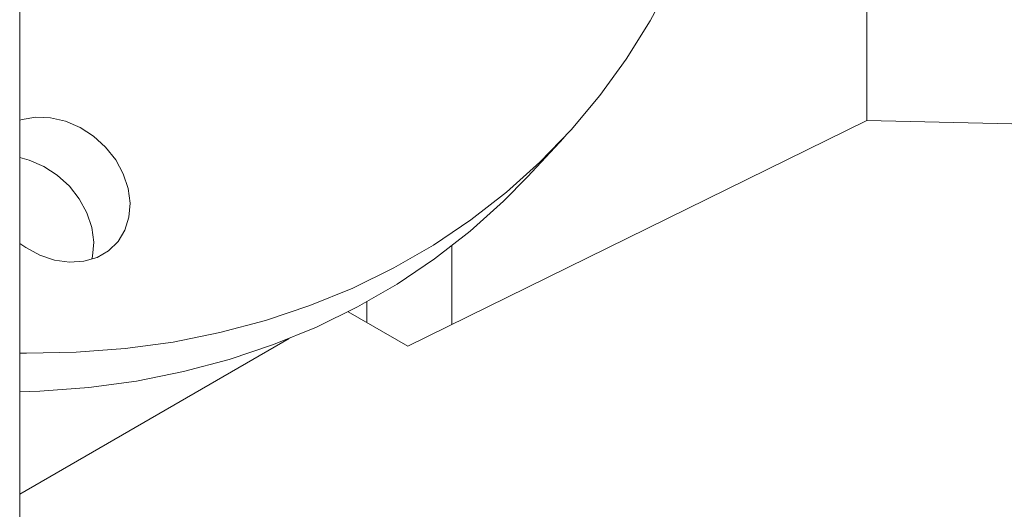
# Model space of a CAD drawing. Header units: millimetres. Extents: x 525 to 29324, y 175 to 20618.
# Tile 476 of 588: x 26055 to 26165, y 12719 to 12774. Entities that reach past the tile are written whole.
import ezdxf

# ---------------------------------------------------------------- set-up
doc = ezdxf.new("R2010")
doc.units = ezdxf.units.MM
doc.linetypes.add('SLD-Continua', pattern=[0])

msp = doc.modelspace()

# ---------------------------------------------------------------- linework, layer by layer
at = {"color": 7, "linetype": 'SLD-Continua', "lineweight": 18, "ltscale": 35}
for p, q in [((26054.99, 12446.91), (26054.99, 13626.82)), ((26149.56, 12762.29), (26149.56, 13276.29)), ((26149.56, 12762.29), (26149.56, 13276.29)), ((26149.56, 12762.29), (26149.56, 13276.29)), ((26149.56, 12762.29), (26149.56, 13276.29)), ((26149.56, 12762.29), (26149.56, 13276.29)), ((26149.56, 12762.29), (26149.56, 13276.29)), ((26149.56, 12762.29), (26149.56, 13276.29)), ((26149.56, 12762.29), (26149.56, 13276.29)), ((26149.56, 12762.29), (26149.56, 13276.29)), ((26149.56, 12762.29), (26149.56, 13276.29)), ((26149.56, 12762.29), (26098.3, 12737.09)), ((26149.56, 12762.29), (26098.3, 12737.09)), ((26149.56, 12762.29), (26098.3, 12737.09)), ((26149.56, 12762.29), (26098.3, 12737.09)), ((26149.56, 12762.29), (26098.3, 12737.09)), ((26149.56, 12762.29), (26098.3, 12737.09)), ((26149.56, 12762.29), (26098.3, 12737.09)), ((26149.56, 12762.29), (26098.3, 12737.09)), ((26149.56, 12762.29), (26098.3, 12737.09)), ((26149.56, 12762.29), (26098.3, 12737.09)), ((26149.56, 12762.29), (26168.54, 12761.85)), ((26149.56, 12762.29), (26168.54, 12761.85)), ((26149.56, 12762.29), (26168.54, 12761.85)), ((26149.56, 12762.29), (26168.54, 12761.85)), ((26149.56, 12762.29), (26168.54, 12761.85)), ((26149.56, 12762.29), (26168.54, 12761.85)), ((26149.56, 12762.29), (26168.54, 12761.85)), ((26149.56, 12762.29), (26168.54, 12761.85)), ((26149.56, 12762.29), (26168.54, 12761.85)), ((26149.56, 12762.29), (26168.54, 12761.85)), ((26111.66, 12755.99), (26115.72, 12760.34)), ((26111.66, 12755.99), (26115.72, 12760.34)), ((26111.66, 12755.99), (26115.72, 12760.34)), ((26111.66, 12755.99), (26115.72, 12760.34)), ((26111.66, 12755.99), (26115.72, 12760.34)), ((26111.66, 12755.99), (26115.72, 12760.34)), ((26111.66, 12755.99), (26115.72, 12760.34)), ((26111.66, 12755.99), (26115.72, 12760.34)), ((26111.66, 12755.99), (26115.72, 12760.34)), ((26111.66, 12755.99), (26115.72, 12760.34)), ((26103.22, 12739.51), (26103.22, 12748.29)), ((26103.22, 12739.51), (26103.22, 12748.29)), ((26103.22, 12739.51), (26103.22, 12748.29)), ((26103.22, 12739.51), (26103.22, 12748.29)), ((26103.22, 12739.51), (26103.22, 12748.29)), ((26103.22, 12739.51), (26103.22, 12748.29)), ((26103.22, 12739.51), (26103.22, 12748.29)), ((26103.22, 12739.51), (26103.22, 12748.29)), ((26103.22, 12739.51), (26103.22, 12748.29)), ((26103.22, 12739.51), (26103.22, 12748.29)), ((26093.73, 12739.73), (26093.73, 12742.04)), ((26093.73, 12739.73), (26093.73, 12742.04)), ((26093.73, 12739.73), (26093.73, 12742.04)), ((26093.73, 12739.73), (26093.73, 12742.04)), ((26093.73, 12739.73), (26093.73, 12742.04)), ((26093.73, 12739.73), (26093.73, 12742.04)), ((26093.73, 12739.73), (26093.73, 12742.04)), ((26093.73, 12739.73), (26093.73, 12742.04)), ((26093.73, 12739.73), (26093.73, 12742.04)), ((26093.73, 12739.73), (26093.73, 12742.04)), ((26098.3, 12737.09), (26091.65, 12740.93)), ((26098.3, 12737.09), (26091.65, 12740.93)), ((26098.3, 12737.09), (26091.65, 12740.93)), ((26098.3, 12737.09), (26091.65, 12740.93)), ((26098.3, 12737.09), (26091.65, 12740.93)), ((26098.3, 12737.09), (26091.65, 12740.93)), ((26098.3, 12737.09), (26091.65, 12740.93)), ((26098.3, 12737.09), (26091.65, 12740.93)), ((26098.3, 12737.09), (26091.65, 12740.93)), ((26098.3, 12737.09), (26091.65, 12740.93)), ((26085.06, 12737.94), (26054.99, 12720.58)), ((26085.06, 12737.94), (26054.99, 12720.58)), ((26085.06, 12737.94), (26054.99, 12720.58)), ((26085.06, 12737.94), (26054.99, 12720.58)), ((26085.06, 12737.94), (26054.99, 12720.58)), ((26085.06, 12737.94), (26054.99, 12720.58)), ((26085.06, 12737.94), (26054.99, 12720.58)), ((26085.06, 12737.94), (26054.99, 12720.58)), ((26085.06, 12737.94), (26054.99, 12720.58)), ((26085.06, 12737.94), (26054.99, 12720.58))]:
    msp.add_line(p, q, dxfattribs=at)
at = {"color": 7, "linetype": 'SLD-Continua', "lineweight": 18, "ltscale": 35, "flags": 128}
for points in [[(26054.99, 12736.33), (26055.76, 12736.32), (26061.29, 12736.42), (26066.75, 12736.83), (26072.1, 12737.56), (26077.33, 12738.61), (26082.43, 12739.96), (26087.38, 12741.62), (26092.16, 12743.58), (26096.76, 12745.83), (26101.16, 12748.37), (26105.35, 12751.19), (26109.32, 12754.28), (26113.05, 12757.63), (26116.53, 12761.23), (26119.75, 12765.06), (26122.7, 12769.12), (26125.37, 12773.4), (26127.75, 12777.87), (26129.83, 12782.52), (26131.62, 12787.35), (26133.09, 12792.33), (26134.25, 12797.44), (26135.09, 12802.68), (26135.61, 12808.02), (26135.82, 12813.45), (26135.7, 12818.95), (26135.25, 12824.51), (26134.49, 12830.09), (26133.41, 12835.7), (26132.02, 12841.3), (26130.31, 12846.89), (26128.3, 12852.43), (26125.99, 12857.93), (26123.4, 12863.35), (26120.52, 12868.68), (26117.36, 12873.9), (26113.95, 12879), (26110.28, 12883.96), (26106.37, 12888.77), (26102.24, 12893.4), (26097.88, 12897.85), (26093.33, 12902.1), (26088.6, 12906.13), (26083.69, 12909.94), (26078.63, 12913.51), (26073.42, 12916.83), (26068.1, 12919.89), (26062.67, 12922.67), (26057.15, 12925.18), (26054.99, 12926.08)], [(26054.99, 12736.33), (26055.76, 12736.32), (26061.29, 12736.42), (26066.75, 12736.83), (26072.1, 12737.56), (26077.33, 12738.61), (26082.43, 12739.96), (26087.38, 12741.62), (26092.16, 12743.58), (26096.76, 12745.83), (26101.16, 12748.37), (26105.35, 12751.19), (26109.32, 12754.28), (26113.05, 12757.63), (26116.53, 12761.23), (26119.75, 12765.06), (26122.7, 12769.12), (26125.37, 12773.4), (26127.75, 12777.87), (26129.83, 12782.52), (26131.62, 12787.35), (26133.09, 12792.33), (26134.25, 12797.44), (26135.09, 12802.68), (26135.61, 12808.02), (26135.82, 12813.45), (26135.7, 12818.95), (26135.25, 12824.51), (26134.49, 12830.09), (26133.41, 12835.7), (26132.02, 12841.3), (26130.31, 12846.89), (26128.3, 12852.43), (26125.99, 12857.93), (26123.4, 12863.35), (26120.52, 12868.68), (26117.36, 12873.9), (26113.95, 12879), (26110.28, 12883.96), (26106.37, 12888.77), (26102.24, 12893.4), (26097.88, 12897.85), (26093.33, 12902.1), (26088.6, 12906.13), (26083.69, 12909.94), (26078.63, 12913.51), (26073.42, 12916.83), (26068.1, 12919.89), (26062.67, 12922.67), (26057.15, 12925.18), (26054.99, 12926.08)], [(26054.99, 12736.33), (26055.76, 12736.32), (26061.29, 12736.42), (26066.75, 12736.83), (26072.1, 12737.56), (26077.33, 12738.61), (26082.43, 12739.96), (26087.38, 12741.62), (26092.16, 12743.58), (26096.76, 12745.83), (26101.16, 12748.37), (26105.35, 12751.19), (26109.32, 12754.28), (26113.05, 12757.63), (26116.53, 12761.23), (26119.75, 12765.06), (26122.7, 12769.12), (26125.37, 12773.4), (26127.75, 12777.87), (26129.83, 12782.52), (26131.62, 12787.35), (26133.09, 12792.33), (26134.25, 12797.44), (26135.09, 12802.68), (26135.61, 12808.02), (26135.82, 12813.45), (26135.7, 12818.95), (26135.25, 12824.51), (26134.49, 12830.09), (26133.41, 12835.7), (26132.02, 12841.3), (26130.31, 12846.89), (26128.3, 12852.43), (26125.99, 12857.93), (26123.4, 12863.35), (26120.52, 12868.68), (26117.36, 12873.9), (26113.95, 12879), (26110.28, 12883.96), (26106.37, 12888.77), (26102.24, 12893.4), (26097.88, 12897.85), (26093.33, 12902.1), (26088.6, 12906.13), (26083.69, 12909.94), (26078.63, 12913.51), (26073.42, 12916.83), (26068.1, 12919.89), (26062.67, 12922.67), (26057.15, 12925.18), (26054.99, 12926.08)], [(26054.99, 12736.33), (26055.76, 12736.32), (26061.29, 12736.42), (26066.75, 12736.83), (26072.1, 12737.56), (26077.33, 12738.61), (26082.43, 12739.96), (26087.38, 12741.62), (26092.16, 12743.58), (26096.76, 12745.83), (26101.16, 12748.37), (26105.35, 12751.19), (26109.32, 12754.28), (26113.05, 12757.63), (26116.53, 12761.23), (26119.75, 12765.06), (26122.7, 12769.12), (26125.37, 12773.4), (26127.75, 12777.87), (26129.83, 12782.52), (26131.62, 12787.35), (26133.09, 12792.33), (26134.25, 12797.44), (26135.09, 12802.68), (26135.61, 12808.02), (26135.82, 12813.45), (26135.7, 12818.95), (26135.25, 12824.51), (26134.49, 12830.09), (26133.41, 12835.7), (26132.02, 12841.3), (26130.31, 12846.89), (26128.3, 12852.43), (26125.99, 12857.93), (26123.4, 12863.35), (26120.52, 12868.68), (26117.36, 12873.9), (26113.95, 12879), (26110.28, 12883.96), (26106.37, 12888.77), (26102.24, 12893.4), (26097.88, 12897.85), (26093.33, 12902.1), (26088.6, 12906.13), (26083.69, 12909.94), (26078.63, 12913.51), (26073.42, 12916.83), (26068.1, 12919.89), (26062.67, 12922.67), (26057.15, 12925.18), (26054.99, 12926.08)], [(26054.99, 12736.33), (26055.76, 12736.32), (26061.29, 12736.42), (26066.75, 12736.83), (26072.1, 12737.56), (26077.33, 12738.61), (26082.43, 12739.96), (26087.38, 12741.62), (26092.16, 12743.58), (26096.76, 12745.83), (26101.16, 12748.37), (26105.35, 12751.19), (26109.32, 12754.28), (26113.05, 12757.63), (26116.53, 12761.23), (26119.75, 12765.06), (26122.7, 12769.12), (26125.37, 12773.4), (26127.75, 12777.87), (26129.83, 12782.52), (26131.62, 12787.35), (26133.09, 12792.33), (26134.25, 12797.44), (26135.09, 12802.68), (26135.61, 12808.02), (26135.82, 12813.45), (26135.7, 12818.95), (26135.25, 12824.51), (26134.49, 12830.09), (26133.41, 12835.7), (26132.02, 12841.3), (26130.31, 12846.89), (26128.3, 12852.43), (26125.99, 12857.93), (26123.4, 12863.35), (26120.52, 12868.68), (26117.36, 12873.9), (26113.95, 12879), (26110.28, 12883.96), (26106.37, 12888.77), (26102.24, 12893.4), (26097.88, 12897.85), (26093.33, 12902.1), (26088.6, 12906.13), (26083.69, 12909.94), (26078.63, 12913.51), (26073.42, 12916.83), (26068.1, 12919.89), (26062.67, 12922.67), (26057.15, 12925.18), (26054.99, 12926.08)], [(26054.99, 12736.33), (26055.76, 12736.32), (26061.29, 12736.42), (26066.75, 12736.83), (26072.1, 12737.56), (26077.33, 12738.61), (26082.43, 12739.96), (26087.38, 12741.62), (26092.16, 12743.58), (26096.76, 12745.83), (26101.16, 12748.37), (26105.35, 12751.19), (26109.32, 12754.28), (26113.05, 12757.63), (26116.53, 12761.23), (26119.75, 12765.06), (26122.7, 12769.12), (26125.37, 12773.4), (26127.75, 12777.87), (26129.83, 12782.52), (26131.62, 12787.35), (26133.09, 12792.33), (26134.25, 12797.44), (26135.09, 12802.68), (26135.61, 12808.02), (26135.82, 12813.45), (26135.7, 12818.95), (26135.25, 12824.51), (26134.49, 12830.09), (26133.41, 12835.7), (26132.02, 12841.3), (26130.31, 12846.89), (26128.3, 12852.43), (26125.99, 12857.93), (26123.4, 12863.35), (26120.52, 12868.68), (26117.36, 12873.9), (26113.95, 12879), (26110.28, 12883.96), (26106.37, 12888.77), (26102.24, 12893.4), (26097.88, 12897.85), (26093.33, 12902.1), (26088.6, 12906.13), (26083.69, 12909.94), (26078.63, 12913.51), (26073.42, 12916.83), (26068.1, 12919.89), (26062.67, 12922.67), (26057.15, 12925.18), (26054.99, 12926.08)], [(26054.99, 12736.33), (26055.76, 12736.32), (26061.29, 12736.42), (26066.75, 12736.83), (26072.1, 12737.56), (26077.33, 12738.61), (26082.43, 12739.96), (26087.38, 12741.62), (26092.16, 12743.58), (26096.76, 12745.83), (26101.16, 12748.37), (26105.35, 12751.19), (26109.32, 12754.28), (26113.05, 12757.63), (26116.53, 12761.23), (26119.75, 12765.06), (26122.7, 12769.12), (26125.37, 12773.4), (26127.75, 12777.87), (26129.83, 12782.52), (26131.62, 12787.35), (26133.09, 12792.33), (26134.25, 12797.44), (26135.09, 12802.68), (26135.61, 12808.02), (26135.82, 12813.45), (26135.7, 12818.95), (26135.25, 12824.51), (26134.49, 12830.09), (26133.41, 12835.7), (26132.02, 12841.3), (26130.31, 12846.89), (26128.3, 12852.43), (26125.99, 12857.93), (26123.4, 12863.35), (26120.52, 12868.68), (26117.36, 12873.9), (26113.95, 12879), (26110.28, 12883.96), (26106.37, 12888.77), (26102.24, 12893.4), (26097.88, 12897.85), (26093.33, 12902.1), (26088.6, 12906.13), (26083.69, 12909.94), (26078.63, 12913.51), (26073.42, 12916.83), (26068.1, 12919.89), (26062.67, 12922.67), (26057.15, 12925.18), (26054.99, 12926.08)], [(26054.99, 12736.33), (26055.76, 12736.32), (26061.29, 12736.42), (26066.75, 12736.83), (26072.1, 12737.56), (26077.33, 12738.61), (26082.43, 12739.96), (26087.38, 12741.62), (26092.16, 12743.58), (26096.76, 12745.83), (26101.16, 12748.37), (26105.35, 12751.19), (26109.32, 12754.28), (26113.05, 12757.63), (26116.53, 12761.23), (26119.75, 12765.06), (26122.7, 12769.12), (26125.37, 12773.4), (26127.75, 12777.87), (26129.83, 12782.52), (26131.62, 12787.35), (26133.09, 12792.33), (26134.25, 12797.44), (26135.09, 12802.68), (26135.61, 12808.02), (26135.82, 12813.45), (26135.7, 12818.95), (26135.25, 12824.51), (26134.49, 12830.09), (26133.41, 12835.7), (26132.02, 12841.3), (26130.31, 12846.89), (26128.3, 12852.43), (26125.99, 12857.93), (26123.4, 12863.35), (26120.52, 12868.68), (26117.36, 12873.9), (26113.95, 12879), (26110.28, 12883.96), (26106.37, 12888.77), (26102.24, 12893.4), (26097.88, 12897.85), (26093.33, 12902.1), (26088.6, 12906.13), (26083.69, 12909.94), (26078.63, 12913.51), (26073.42, 12916.83), (26068.1, 12919.89), (26062.67, 12922.67), (26057.15, 12925.18), (26054.99, 12926.08)], [(26054.99, 12736.33), (26055.76, 12736.32), (26061.29, 12736.42), (26066.75, 12736.83), (26072.1, 12737.56), (26077.33, 12738.61), (26082.43, 12739.96), (26087.38, 12741.62), (26092.16, 12743.58), (26096.76, 12745.83), (26101.16, 12748.37), (26105.35, 12751.19), (26109.32, 12754.28), (26113.05, 12757.63), (26116.53, 12761.23), (26119.75, 12765.06), (26122.7, 12769.12), (26125.37, 12773.4), (26127.75, 12777.87), (26129.83, 12782.52), (26131.62, 12787.35), (26133.09, 12792.33), (26134.25, 12797.44), (26135.09, 12802.68), (26135.61, 12808.02), (26135.82, 12813.45), (26135.7, 12818.95), (26135.25, 12824.51), (26134.49, 12830.09), (26133.41, 12835.7), (26132.02, 12841.3), (26130.31, 12846.89), (26128.3, 12852.43), (26125.99, 12857.93), (26123.4, 12863.35), (26120.52, 12868.68), (26117.36, 12873.9), (26113.95, 12879), (26110.28, 12883.96), (26106.37, 12888.77), (26102.24, 12893.4), (26097.88, 12897.85), (26093.33, 12902.1), (26088.6, 12906.13), (26083.69, 12909.94), (26078.63, 12913.51), (26073.42, 12916.83), (26068.1, 12919.89), (26062.67, 12922.67), (26057.15, 12925.18), (26054.99, 12926.08)], [(26054.99, 12736.33), (26055.76, 12736.32), (26061.29, 12736.42), (26066.75, 12736.83), (26072.1, 12737.56), (26077.33, 12738.61), (26082.43, 12739.96), (26087.38, 12741.62), (26092.16, 12743.58), (26096.76, 12745.83), (26101.16, 12748.37), (26105.35, 12751.19), (26109.32, 12754.28), (26113.05, 12757.63), (26116.53, 12761.23), (26119.75, 12765.06), (26122.7, 12769.12), (26125.37, 12773.4), (26127.75, 12777.87), (26129.83, 12782.52), (26131.62, 12787.35), (26133.09, 12792.33), (26134.25, 12797.44), (26135.09, 12802.68), (26135.61, 12808.02), (26135.82, 12813.45), (26135.7, 12818.95), (26135.25, 12824.51), (26134.49, 12830.09), (26133.41, 12835.7), (26132.02, 12841.3), (26130.31, 12846.89), (26128.3, 12852.43), (26125.99, 12857.93), (26123.4, 12863.35), (26120.52, 12868.68), (26117.36, 12873.9), (26113.95, 12879), (26110.28, 12883.96), (26106.37, 12888.77), (26102.24, 12893.4), (26097.88, 12897.85), (26093.33, 12902.1), (26088.6, 12906.13), (26083.69, 12909.94), (26078.63, 12913.51), (26073.42, 12916.83), (26068.1, 12919.89), (26062.67, 12922.67), (26057.15, 12925.18), (26054.99, 12926.08)], [(26054.99, 12748.56), (26055.66, 12748.09), (26057.24, 12747.24), (26058.89, 12746.69), (26060.55, 12746.47), (26062.15, 12746.57), (26063.62, 12747.01), (26064.91, 12747.75), (26065.96, 12748.77), (26066.73, 12750.03), (26067.18, 12751.48), (26067.3, 12753.05), (26067.09, 12754.68), (26066.55, 12756.31), (26065.7, 12757.87), (26064.58, 12759.29), (26063.24, 12760.52), (26061.72, 12761.5), (26060.1, 12762.21), (26058.44, 12762.59), (26056.8, 12762.65), (26055.26, 12762.38), (26054.99, 12762.3)], [(26054.99, 12748.56), (26055.66, 12748.09), (26057.24, 12747.24), (26058.89, 12746.69), (26060.55, 12746.47), (26062.15, 12746.57), (26063.62, 12747.01), (26064.91, 12747.75), (26065.96, 12748.77), (26066.73, 12750.03), (26067.18, 12751.48), (26067.3, 12753.05), (26067.09, 12754.68), (26066.55, 12756.31), (26065.7, 12757.87), (26064.58, 12759.29), (26063.24, 12760.52), (26061.72, 12761.5), (26060.1, 12762.21), (26058.44, 12762.59), (26056.8, 12762.65), (26055.26, 12762.38), (26054.99, 12762.3)], [(26054.99, 12748.56), (26055.66, 12748.09), (26057.24, 12747.24), (26058.89, 12746.69), (26060.55, 12746.47), (26062.15, 12746.57), (26063.62, 12747.01), (26064.91, 12747.75), (26065.96, 12748.77), (26066.73, 12750.03), (26067.18, 12751.48), (26067.3, 12753.05), (26067.09, 12754.68), (26066.55, 12756.31), (26065.7, 12757.87), (26064.58, 12759.29), (26063.24, 12760.52), (26061.72, 12761.5), (26060.1, 12762.21), (26058.44, 12762.59), (26056.8, 12762.65), (26055.26, 12762.38), (26054.99, 12762.3)], [(26054.99, 12748.56), (26055.66, 12748.09), (26057.24, 12747.24), (26058.89, 12746.69), (26060.55, 12746.47), (26062.15, 12746.57), (26063.62, 12747.01), (26064.91, 12747.75), (26065.96, 12748.77), (26066.73, 12750.03), (26067.18, 12751.48), (26067.3, 12753.05), (26067.09, 12754.68), (26066.55, 12756.31), (26065.7, 12757.87), (26064.58, 12759.29), (26063.24, 12760.52), (26061.72, 12761.5), (26060.1, 12762.21), (26058.44, 12762.59), (26056.8, 12762.65), (26055.26, 12762.38), (26054.99, 12762.3)], [(26054.99, 12748.56), (26055.66, 12748.09), (26057.24, 12747.24), (26058.89, 12746.69), (26060.55, 12746.47), (26062.15, 12746.57), (26063.62, 12747.01), (26064.91, 12747.75), (26065.96, 12748.77), (26066.73, 12750.03), (26067.18, 12751.48), (26067.3, 12753.05), (26067.09, 12754.68), (26066.55, 12756.31), (26065.7, 12757.87), (26064.58, 12759.29), (26063.24, 12760.52), (26061.72, 12761.5), (26060.1, 12762.21), (26058.44, 12762.59), (26056.8, 12762.65), (26055.26, 12762.38), (26054.99, 12762.3)], [(26054.99, 12748.56), (26055.66, 12748.09), (26057.24, 12747.24), (26058.89, 12746.69), (26060.55, 12746.47), (26062.15, 12746.57), (26063.62, 12747.01), (26064.91, 12747.75), (26065.96, 12748.77), (26066.73, 12750.03), (26067.18, 12751.48), (26067.3, 12753.05), (26067.09, 12754.68), (26066.55, 12756.31), (26065.7, 12757.87), (26064.58, 12759.29), (26063.24, 12760.52), (26061.72, 12761.5), (26060.1, 12762.21), (26058.44, 12762.59), (26056.8, 12762.65), (26055.26, 12762.38), (26054.99, 12762.3)], [(26054.99, 12748.56), (26055.66, 12748.09), (26057.24, 12747.24), (26058.89, 12746.69), (26060.55, 12746.47), (26062.15, 12746.57), (26063.62, 12747.01), (26064.91, 12747.75), (26065.96, 12748.77), (26066.73, 12750.03), (26067.18, 12751.48), (26067.3, 12753.05), (26067.09, 12754.68), (26066.55, 12756.31), (26065.7, 12757.87), (26064.58, 12759.29), (26063.24, 12760.52), (26061.72, 12761.5), (26060.1, 12762.21), (26058.44, 12762.59), (26056.8, 12762.65), (26055.26, 12762.38), (26054.99, 12762.3)], [(26054.99, 12748.56), (26055.66, 12748.09), (26057.24, 12747.24), (26058.89, 12746.69), (26060.55, 12746.47), (26062.15, 12746.57), (26063.62, 12747.01), (26064.91, 12747.75), (26065.96, 12748.77), (26066.73, 12750.03), (26067.18, 12751.48), (26067.3, 12753.05), (26067.09, 12754.68), (26066.55, 12756.31), (26065.7, 12757.87), (26064.58, 12759.29), (26063.24, 12760.52), (26061.72, 12761.5), (26060.1, 12762.21), (26058.44, 12762.59), (26056.8, 12762.65), (26055.26, 12762.38), (26054.99, 12762.3)], [(26054.99, 12748.56), (26055.66, 12748.09), (26057.24, 12747.24), (26058.89, 12746.69), (26060.55, 12746.47), (26062.15, 12746.57), (26063.62, 12747.01), (26064.91, 12747.75), (26065.96, 12748.77), (26066.73, 12750.03), (26067.18, 12751.48), (26067.3, 12753.05), (26067.09, 12754.68), (26066.55, 12756.31), (26065.7, 12757.87), (26064.58, 12759.29), (26063.24, 12760.52), (26061.72, 12761.5), (26060.1, 12762.21), (26058.44, 12762.59), (26056.8, 12762.65), (26055.26, 12762.38), (26054.99, 12762.3)], [(26054.99, 12748.56), (26055.66, 12748.09), (26057.24, 12747.24), (26058.89, 12746.69), (26060.55, 12746.47), (26062.15, 12746.57), (26063.62, 12747.01), (26064.91, 12747.75), (26065.96, 12748.77), (26066.73, 12750.03), (26067.18, 12751.48), (26067.3, 12753.05), (26067.09, 12754.68), (26066.55, 12756.31), (26065.7, 12757.87), (26064.58, 12759.29), (26063.24, 12760.52), (26061.72, 12761.5), (26060.1, 12762.21), (26058.44, 12762.59), (26056.8, 12762.65), (26055.26, 12762.38), (26054.99, 12762.3)], [(26063.05, 12746.79), (26063.13, 12747.13), (26063.25, 12748.7), (26063.03, 12750.33), (26062.49, 12751.96), (26061.64, 12753.52), (26060.53, 12754.94), (26059.18, 12756.17), (26057.67, 12757.16), (26056.05, 12757.86), (26054.99, 12758.14)], [(26063.05, 12746.79), (26063.13, 12747.13), (26063.25, 12748.7), (26063.03, 12750.33), (26062.49, 12751.96), (26061.64, 12753.52), (26060.53, 12754.94), (26059.18, 12756.17), (26057.67, 12757.16), (26056.05, 12757.86), (26054.99, 12758.14)], [(26063.05, 12746.79), (26063.13, 12747.13), (26063.25, 12748.7), (26063.03, 12750.33), (26062.49, 12751.96), (26061.64, 12753.52), (26060.53, 12754.94), (26059.18, 12756.17), (26057.67, 12757.16), (26056.05, 12757.86), (26054.99, 12758.14)], [(26063.05, 12746.79), (26063.13, 12747.13), (26063.25, 12748.7), (26063.03, 12750.33), (26062.49, 12751.96), (26061.64, 12753.52), (26060.53, 12754.94), (26059.18, 12756.17), (26057.67, 12757.16), (26056.05, 12757.86), (26054.99, 12758.14)], [(26063.05, 12746.79), (26063.13, 12747.13), (26063.25, 12748.7), (26063.03, 12750.33), (26062.49, 12751.96), (26061.64, 12753.52), (26060.53, 12754.94), (26059.18, 12756.17), (26057.67, 12757.16), (26056.05, 12757.86), (26054.99, 12758.14)], [(26063.05, 12746.79), (26063.13, 12747.13), (26063.25, 12748.7), (26063.03, 12750.33), (26062.49, 12751.96), (26061.64, 12753.52), (26060.53, 12754.94), (26059.18, 12756.17), (26057.67, 12757.16), (26056.05, 12757.86), (26054.99, 12758.14)], [(26063.05, 12746.79), (26063.13, 12747.13), (26063.25, 12748.7), (26063.03, 12750.33), (26062.49, 12751.96), (26061.64, 12753.52), (26060.53, 12754.94), (26059.18, 12756.17), (26057.67, 12757.16), (26056.05, 12757.86), (26054.99, 12758.14)], [(26063.05, 12746.79), (26063.13, 12747.13), (26063.25, 12748.7), (26063.03, 12750.33), (26062.49, 12751.96), (26061.64, 12753.52), (26060.53, 12754.94), (26059.18, 12756.17), (26057.67, 12757.16), (26056.05, 12757.86), (26054.99, 12758.14)], [(26063.05, 12746.79), (26063.13, 12747.13), (26063.25, 12748.7), (26063.03, 12750.33), (26062.49, 12751.96), (26061.64, 12753.52), (26060.53, 12754.94), (26059.18, 12756.17), (26057.67, 12757.16), (26056.05, 12757.86), (26054.99, 12758.14)], [(26063.05, 12746.79), (26063.13, 12747.13), (26063.25, 12748.7), (26063.03, 12750.33), (26062.49, 12751.96), (26061.64, 12753.52), (26060.53, 12754.94), (26059.18, 12756.17), (26057.67, 12757.16), (26056.05, 12757.86), (26054.99, 12758.14)], [(26054.99, 12731.99), (26057.24, 12732.07), (26062.69, 12732.48), (26068.04, 12733.21), (26073.28, 12734.26), (26078.38, 12735.61), (26083.32, 12737.27), (26088.11, 12739.23), (26092.7, 12741.48), (26097.11, 12744.03), (26101.3, 12746.84), (26105.26, 12749.93), (26108.99, 12753.28), (26111.66, 12755.99)], [(26054.99, 12731.99), (26057.24, 12732.07), (26062.69, 12732.48), (26068.04, 12733.21), (26073.28, 12734.26), (26078.38, 12735.61), (26083.32, 12737.27), (26088.11, 12739.23), (26092.7, 12741.48), (26097.11, 12744.03), (26101.3, 12746.84), (26105.26, 12749.93), (26108.99, 12753.28), (26111.66, 12755.99)], [(26054.99, 12731.99), (26057.24, 12732.07), (26062.69, 12732.48), (26068.04, 12733.21), (26073.28, 12734.26), (26078.38, 12735.61), (26083.32, 12737.27), (26088.11, 12739.23), (26092.7, 12741.48), (26097.11, 12744.03), (26101.3, 12746.84), (26105.26, 12749.93), (26108.99, 12753.28), (26111.66, 12755.99)], [(26054.99, 12731.99), (26057.24, 12732.07), (26062.69, 12732.48), (26068.04, 12733.21), (26073.28, 12734.26), (26078.38, 12735.61), (26083.32, 12737.27), (26088.11, 12739.23), (26092.7, 12741.48), (26097.11, 12744.03), (26101.3, 12746.84), (26105.26, 12749.93), (26108.99, 12753.28), (26111.66, 12755.99)], [(26054.99, 12731.99), (26057.24, 12732.07), (26062.69, 12732.48), (26068.04, 12733.21), (26073.28, 12734.26), (26078.38, 12735.61), (26083.32, 12737.27), (26088.11, 12739.23), (26092.7, 12741.48), (26097.11, 12744.03), (26101.3, 12746.84), (26105.26, 12749.93), (26108.99, 12753.28), (26111.66, 12755.99)], [(26054.99, 12731.99), (26057.24, 12732.07), (26062.69, 12732.48), (26068.04, 12733.21), (26073.28, 12734.26), (26078.38, 12735.61), (26083.32, 12737.27), (26088.11, 12739.23), (26092.7, 12741.48), (26097.11, 12744.03), (26101.3, 12746.84), (26105.26, 12749.93), (26108.99, 12753.28), (26111.66, 12755.99)], [(26054.99, 12731.99), (26057.24, 12732.07), (26062.69, 12732.48), (26068.04, 12733.21), (26073.28, 12734.26), (26078.38, 12735.61), (26083.32, 12737.27), (26088.11, 12739.23), (26092.7, 12741.48), (26097.11, 12744.03), (26101.3, 12746.84), (26105.26, 12749.93), (26108.99, 12753.28), (26111.66, 12755.99)], [(26054.99, 12731.99), (26057.24, 12732.07), (26062.69, 12732.48), (26068.04, 12733.21), (26073.28, 12734.26), (26078.38, 12735.61), (26083.32, 12737.27), (26088.11, 12739.23), (26092.7, 12741.48), (26097.11, 12744.03), (26101.3, 12746.84), (26105.26, 12749.93), (26108.99, 12753.28), (26111.66, 12755.99)], [(26054.99, 12731.99), (26057.24, 12732.07), (26062.69, 12732.48), (26068.04, 12733.21), (26073.28, 12734.26), (26078.38, 12735.61), (26083.32, 12737.27), (26088.11, 12739.23), (26092.7, 12741.48), (26097.11, 12744.03), (26101.3, 12746.84), (26105.26, 12749.93), (26108.99, 12753.28), (26111.66, 12755.99)], [(26054.99, 12731.99), (26057.24, 12732.07), (26062.69, 12732.48), (26068.04, 12733.21), (26073.28, 12734.26), (26078.38, 12735.61), (26083.32, 12737.27), (26088.11, 12739.23), (26092.7, 12741.48), (26097.11, 12744.03), (26101.3, 12746.84), (26105.26, 12749.93), (26108.99, 12753.28), (26111.66, 12755.99)]]:
    msp.add_lwpolyline(points, dxfattribs=at)

doc.saveas('drawing.dxf')
